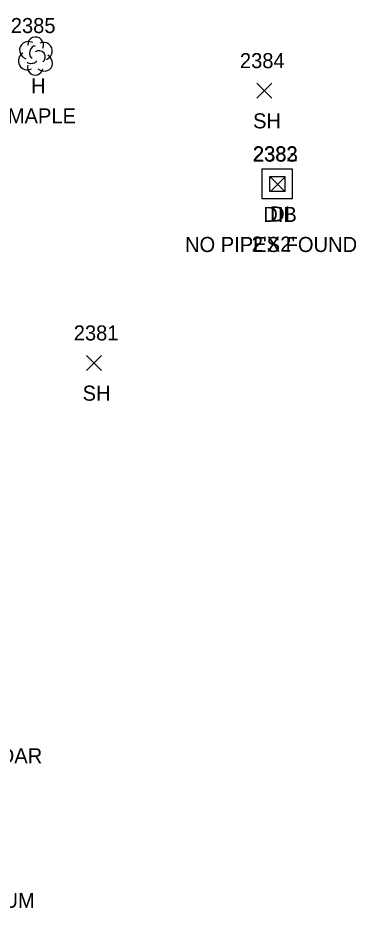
# Model space of a CAD drawing. Extents: x 1554668 to 1563881, y 831386 to 834374.
# Drawn here: x 1562207.7 to 1562252.7, y 831972.5 to 832090.7 of the extents above; entities that cross this region are included whole.
import ezdxf

# ---------------------------------------------------------------- set-up
doc = ezdxf.new("R2010")
doc.units = 0
for name, color, linetype in [('D_A', 7, 'Continuous'), ('D_C', 7, 'Continuous'), ('D_I', 7, 'Continuous'), ('D_TIC', 7, 'Continuous'), ('DS', 7, 'Continuous'), ('L_A', 7, 'Continuous'), ('L_C', 7, 'Continuous'), ('L_I', 7, 'Continuous'), ('L_TIC', 7, 'Continuous'), ('LTD', 7, 'Continuous')]:
    doc.layers.add(name, color=color, linetype=linetype)

msp = doc.modelspace()

# ---------------------------------------------------------------- linework, layer by layer
at = {"layer": 'D_TIC'}
for points in [[(1562241.21, 832067.62), (1562243.21, 832069.62)], [(1562243.21, 832067.62), (1562241.21, 832069.62)]]:
    msp.add_lwpolyline(points, dxfattribs=at)
at = {"layer": 'DS'}
for p, q in [((1562240.16, 832070.67), (1562244.16, 832070.67)), ((1562240.16, 832066.67), (1562240.16, 832070.67)), ((1562244.16, 832070.67), (1562244.16, 832066.67)), ((1562241.16, 832067.67), (1562241.16, 832069.67)), ((1562241.16, 832069.67), (1562243.16, 832069.67)), ((1562243.16, 832069.67), (1562243.16, 832067.67)), ((1562243.16, 832067.67), (1562241.16, 832067.67)), ((1562242.17, 832068.67), (1562242.17, 832068.67)), ((1562242.17, 832068.67), (1562242.17, 832068.67)), ((1562244.16, 832066.67), (1562240.16, 832066.67))]:
    msp.add_line(p, q, dxfattribs=at)
at = {"layer": 'L_TIC'}
for points in [[(1562239.46, 832080.04), (1562241.46, 832082.04)], [(1562241.46, 832080.04), (1562239.46, 832082.04)], [(1562216.8, 832043.87), (1562218.8, 832045.87)], [(1562218.8, 832043.87), (1562216.8, 832045.87)]]:
    msp.add_lwpolyline(points, dxfattribs=at)
at = {"layer": 'LTD'}
msp.add_line((1562210, 832085.7), (1562210, 832085.7), dxfattribs=at)
msp.add_line((1562210, 832085.7), (1562210, 832085.7), dxfattribs=at)
msp.add_arc((1562210.04, 832087.13), 1.05, 335.5272, 180.9563, dxfattribs=at)
for centre, major_axis, ratio, start_param, end_param in [((1562209.2, 832086.37), (1.21, -0.51), 0.895232, 1.570796, 4.712389), ((1562209.79, 832086.16), (-0.208, -0.792), 0.645439, 3.141593, 6.283185), ((1562211.04, 832086.28), (-1.14, -0.48), 0.949671, 1.570796, 4.712389), ((1562208.91, 832084.99), (0.58, -1.04), 0.959034, 3.141593, 6.283185), ((1562210.5, 832085.53), (-0.5, 0.667), 0.989748, 3.141593, 6.283185), ((1562211, 832084.87), (-1.09, 0.79), 0.841452, 1.570796, 4.712389), ((1562210, 832084.2), (0.26, 1.06), 0.942809, 1.570796, 4.712389), ((1562209.54, 832084.95), (-0.625, -0.083), 0.423636, 0, 3.141593)]:
    msp.add_ellipse(centre, major_axis=major_axis, ratio=ratio, start_param=start_param, end_param=end_param, dxfattribs=at)

# ---------------------------------------------------------------- texts
at = {"layer": 'D_A'}
for s, p in [('DIB', (1562240.31, 832063.62)), ('DI', (1562241.22, 832063.67))]:
    msp.add_text(s, height=2, dxfattribs=at).set_placement(p)
at = {"layer": 'D_C'}
for s, p in [("2'X2'", (1562238.77, 832059.67)), ('NO PIPES FOUND', (1562229.9, 832059.62))]:
    msp.add_text(s, height=2, dxfattribs=at).set_placement(p)
at = {"layer": 'D_I'}
for s, p in [('2382', (1562238.91, 832071.67)), ('2383', (1562238.95, 832071.62))]:
    msp.add_text(s, height=2, dxfattribs=at).set_placement(p)
at = {"layer": 'L_A'}
for s, p in [('H', (1562209.43, 832080.7)), ('SH', (1562238.95, 832076.04)), ('SH', (1562216.29, 832039.87))]:
    msp.add_text(s, height=2, dxfattribs=at).set_placement(p)
at = {"layer": 'L_C'}
for s, p in [('L.MAPLE', (1562204.11, 832076.7)), ('M.CEDAR', (1562198.59, 831991.7)), ('ALUMINUM', (1562195.66, 831972.49))]:
    msp.add_text(s, height=2, dxfattribs=at).set_placement(p)
at = {"layer": 'L_I'}
for s, p in [('2385', (1562206.74, 832088.7)), ('2384', (1562237.2, 832084.04)), ('2381', (1562215.11, 832047.87))]:
    msp.add_text(s, height=2, dxfattribs=at).set_placement(p)

doc.saveas('drawing.dxf')
